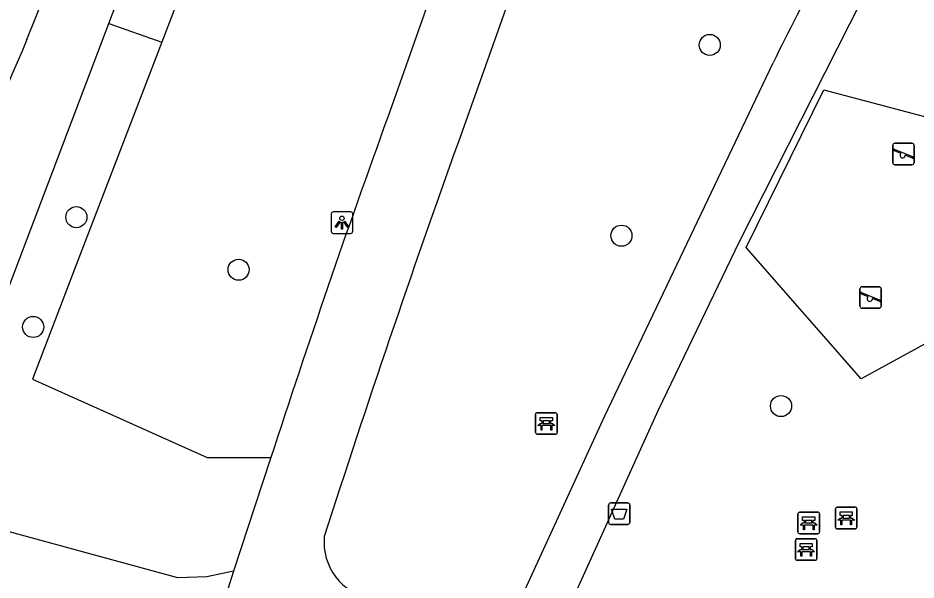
# Model space of a CAD drawing. Extents: x 159040 to 160094, y 381214 to 382518.
# Drawn here: x 159325.43 to 159367.09, y 382037.16 to 382063.23 of the extents above; entities that cross this region are included whole.
import ezdxf

# ---------------------------------------------------------------- set-up
doc = ezdxf.new("R2010")
doc.units = 0
for name, color, linetype in [('IMGEO_Afvalbak', 7, 'Continuous'), ('IMGEO_Bank', 7, 'Continuous'), ('IMGEO_Boom', 7, 'Continuous'), ('IMGEO_Fietspad_gesloten', 7, 'Continuous'), ('IMGEO_Fietspad_open', 7, 'Continuous'), ('IMGEO_Groenvoorziening', 7, 'Continuous'), ('IMGEO_Lichtpunt', 7, 'Continuous'), ('IMGEO_Speelvoorziening', 7, 'Continuous'), ('IMGEO_Voetpad_gesloten', 7, 'Continuous'), ('IMGEO_Waterloop', 7, 'Continuous')]:
    doc.layers.add(name, color=color, linetype=linetype)

msp = doc.modelspace()

# ---------------------------------------------------------------- linework, layer by layer
at = {"layer": 'IMGEO_Afvalbak'}
for p, q in [((159352.827, 382039.841), (159352.827, 382040.641)), ((159352.827, 382040.641), (159352.827, 382039.841)), ((159352.927, 382040.741), (159353.717, 382040.741)), ((159353.717, 382040.741), (159352.927, 382040.741)), ((159353.817, 382040.641), (159353.817, 382039.841)), ((159353.817, 382039.841), (159353.817, 382040.641)), ((159353.717, 382039.741), (159352.927, 382039.741)), ((159352.927, 382039.741), (159353.717, 382039.741))]:
    msp.add_line(p, q, dxfattribs=at)
msp.add_lwpolyline([(159352.97, 382040.455), (159353.674, 382040.455), (159353.525, 382039.985), (159353.119, 382039.985), (159352.97, 382040.455)], dxfattribs=at)
for centre, start, end in [((159352.927, 382040.641), 90, 180), ((159352.927, 382040.641), 90, 180), ((159353.717, 382040.641), 0, 90), ((159353.717, 382040.641), 360, 90), ((159352.927, 382039.841), 180, 270), ((159352.927, 382039.841), 180, 270), ((159353.717, 382039.841), 270, 0), ((159353.717, 382039.841), 270, 0)]:
    msp.add_arc(centre, 0.1, start, end, dxfattribs=at)
at = {"layer": 'IMGEO_Bank'}
for p, q in [((159349.442, 382044), (159349.442, 382044.841)), ((159349.442, 382044.841), (159349.442, 382044)), ((159349.517, 382044.925), (159350.358, 382044.925)), ((159350.358, 382044.925), (159349.517, 382044.925)), ((159350.442, 382044.85), (159350.442, 382044.009)), ((159350.442, 382044.009), (159350.442, 382044.85)), ((159350.139, 382044.323), (159349.746, 382044.323)), ((159349.751, 382044.431), (159349.751, 382044.537)), ((159349.795, 382044.537), (159349.795, 382044.431)), ((159350.083, 382044.543), (159349.801, 382044.543)), ((159349.801, 382044.425), (159350.083, 382044.425)), ((159350.089, 382044.431), (159350.089, 382044.537)), ((159350.133, 382044.537), (159350.133, 382044.431)), ((159350.367, 382043.925), (159349.526, 382043.925)), ((159349.526, 382043.925), (159350.367, 382043.925)), ((159363.428, 382040.54), (159364.269, 382040.54)), ((159364.269, 382040.54), (159363.428, 382040.54)), ((159361.615, 382039.385), (159361.615, 382040.226)), ((159361.615, 382040.226), (159361.615, 382039.385)), ((159361.69, 382040.31), (159362.531, 382040.31)), ((159362.531, 382040.31), (159361.69, 382040.31)), ((159362.615, 382040.235), (159362.615, 382039.394)), ((159362.615, 382039.394), (159362.615, 382040.235)), ((159363.353, 382039.615), (159363.353, 382040.456)), ((159363.353, 382040.456), (159363.353, 382039.615)), ((159363.662, 382040.046), (159363.662, 382040.152)), ((159363.706, 382040.152), (159363.706, 382040.046)), ((159363.994, 382040.158), (159363.712, 382040.158)), ((159364, 382040.046), (159364, 382040.152)), ((159364.044, 382040.152), (159364.044, 382040.046)), ((159364.353, 382040.465), (159364.353, 382039.624)), ((159364.353, 382039.624), (159364.353, 382040.465)), ((159362.312, 382039.708), (159361.919, 382039.708)), ((159361.924, 382039.816), (159361.924, 382039.922)), ((159361.968, 382039.922), (159361.968, 382039.816)), ((159362.256, 382039.928), (159361.974, 382039.928)), ((159361.974, 382039.81), (159362.256, 382039.81)), ((159362.262, 382039.816), (159362.262, 382039.922)), ((159362.306, 382039.922), (159362.306, 382039.816)), ((159364.05, 382039.938), (159363.657, 382039.938)), ((159363.712, 382040.04), (159363.994, 382040.04)), ((159362.54, 382039.31), (159361.699, 382039.31)), ((159361.699, 382039.31), (159362.54, 382039.31)), ((159364.278, 382039.54), (159363.437, 382039.54)), ((159363.437, 382039.54), (159364.278, 382039.54)), ((159361.494, 382038.154), (159361.494, 382038.995)), ((159361.494, 382038.995), (159361.494, 382038.154)), ((159361.569, 382039.079), (159362.41, 382039.079)), ((159362.41, 382039.079), (159361.569, 382039.079)), ((159362.494, 382039.004), (159362.494, 382038.163)), ((159362.494, 382038.163), (159362.494, 382039.004)), ((159362.191, 382038.477), (159361.798, 382038.477)), ((159361.803, 382038.585), (159361.803, 382038.691)), ((159361.847, 382038.691), (159361.847, 382038.585)), ((159362.135, 382038.697), (159361.853, 382038.697)), ((159361.853, 382038.579), (159362.135, 382038.579)), ((159362.141, 382038.585), (159362.141, 382038.691)), ((159362.185, 382038.691), (159362.185, 382038.585)), ((159362.419, 382038.079), (159361.578, 382038.079)), ((159361.578, 382038.079), (159362.419, 382038.079))]:
    msp.add_line(p, q, dxfattribs=at)
for points in [[(159349.745, 382044.543), (159349.659, 382044.543), (159349.659, 382044.704), (159350.222, 382044.704), (159350.222, 382044.543), (159350.139, 382044.543)], [(159349.689, 382044.323), (159349.547, 382044.323), (159349.659, 382044.425), (159349.745, 382044.425)], [(159349.739, 382044.316), (159349.739, 382044.109), (159349.696, 382044.109), (159349.696, 382044.316)], [(159350.139, 382044.425), (159350.222, 382044.425), (159350.334, 382044.323), (159350.195, 382044.323)], [(159350.189, 382044.316), (159350.189, 382044.109), (159350.145, 382044.109), (159350.145, 382044.316)], [(159363.656, 382040.158), (159363.57, 382040.158), (159363.57, 382040.319), (159364.133, 382040.319), (159364.133, 382040.158), (159364.05, 382040.158)], [(159361.862, 382039.708), (159361.72, 382039.708), (159361.832, 382039.81), (159361.918, 382039.81)], [(159361.918, 382039.928), (159361.832, 382039.928), (159361.832, 382040.089), (159362.395, 382040.089), (159362.395, 382039.928), (159362.312, 382039.928)], [(159361.912, 382039.701), (159361.912, 382039.494), (159361.869, 382039.494), (159361.869, 382039.701)], [(159362.312, 382039.81), (159362.395, 382039.81), (159362.507, 382039.708), (159362.368, 382039.708)], [(159362.362, 382039.701), (159362.362, 382039.494), (159362.318, 382039.494), (159362.318, 382039.701)], [(159363.6, 382039.938), (159363.458, 382039.938), (159363.57, 382040.04), (159363.656, 382040.04)], [(159363.65, 382039.931), (159363.65, 382039.724), (159363.607, 382039.724), (159363.607, 382039.931)], [(159364.05, 382040.04), (159364.133, 382040.04), (159364.245, 382039.938), (159364.106, 382039.938)], [(159364.1, 382039.931), (159364.1, 382039.724), (159364.056, 382039.724), (159364.056, 382039.931)], [(159361.797, 382038.697), (159361.711, 382038.697), (159361.711, 382038.858), (159362.274, 382038.858), (159362.274, 382038.697), (159362.191, 382038.697)], [(159361.741, 382038.477), (159361.599, 382038.477), (159361.711, 382038.579), (159361.797, 382038.579)], [(159361.791, 382038.47), (159361.791, 382038.263), (159361.748, 382038.263), (159361.748, 382038.47)], [(159362.191, 382038.579), (159362.274, 382038.579), (159362.386, 382038.477), (159362.247, 382038.477)], [(159362.241, 382038.47), (159362.241, 382038.263), (159362.197, 382038.263), (159362.197, 382038.47)]]:
    msp.add_lwpolyline(points, dxfattribs=at)
for centre, radius, start, end in [((159349.52, 382044.847), 0.0779, 92.4484, 184.2845), ((159349.52, 382044.847), 0.0779, 92.4484, 184.2845), ((159350.364, 382044.847), 0.0779, 2.4484, 94.2845), ((159350.364, 382044.847), 0.0779, 2.4484, 94.2845), ((159349.689, 382044.316), 0.00671, 2.8957, 87.1043), ((159349.746, 382044.316), 0.00671, 92.8957, 177.1043), ((159349.744, 382044.536), 0.00671, 2.8957, 87.1043), ((159349.744, 382044.432), 0.00671, 272.8957, 357.1043), ((159349.801, 382044.536), 0.00671, 92.8957, 177.1043), ((159349.801, 382044.432), 0.00671, 182.8957, 267.1043), ((159350.083, 382044.536), 0.00671, 2.8957, 87.1043), ((159350.083, 382044.432), 0.00671, 272.8957, 357.1043), ((159350.14, 382044.536), 0.00671, 92.8957, 177.1043), ((159350.14, 382044.432), 0.00671, 182.8957, 267.1043), ((159350.138, 382044.316), 0.00671, 2.8957, 87.1043), ((159350.195, 382044.316), 0.00671, 92.8957, 177.1043), ((159349.52, 382044.003), 0.0779, 182.4484, 274.2845), ((159349.52, 382044.003), 0.0779, 182.4484, 274.2845), ((159350.364, 382044.003), 0.0779, 272.4484, 4.2845), ((159350.364, 382044.003), 0.0779, 272.4484, 4.2845), ((159363.431, 382040.462), 0.0779, 92.4484, 184.2845), ((159363.431, 382040.462), 0.0779, 92.4484, 184.2845), ((159364.275, 382040.462), 0.0779, 2.4484, 94.2845), ((159364.275, 382040.462), 0.0779, 2.4484, 94.2845), ((159361.693, 382040.232), 0.0779, 92.4484, 184.2845), ((159361.693, 382040.232), 0.0779, 92.4484, 184.2845), ((159362.537, 382040.232), 0.0779, 2.4484, 94.2845), ((159362.537, 382040.232), 0.0779, 2.4484, 94.2845), ((159363.655, 382040.151), 0.00671, 2.8957, 87.1043), ((159363.712, 382040.151), 0.00671, 92.8957, 177.1043), ((159363.994, 382040.151), 0.00671, 2.8957, 87.1043), ((159364.051, 382040.151), 0.00671, 92.8957, 177.1043), ((159361.862, 382039.701), 0.00671, 2.8957, 87.1043), ((159361.919, 382039.701), 0.00671, 92.8957, 177.1043), ((159361.917, 382039.921), 0.00671, 2.8957, 87.1043), ((159361.917, 382039.817), 0.00671, 272.8957, 357.1043), ((159361.974, 382039.921), 0.00671, 92.8957, 177.1043), ((159361.974, 382039.817), 0.00671, 182.8957, 267.1043), ((159362.256, 382039.921), 0.00671, 2.8957, 87.1043), ((159362.256, 382039.817), 0.00671, 272.8957, 357.1043), ((159362.313, 382039.921), 0.00671, 92.8957, 177.1043), ((159362.313, 382039.817), 0.00671, 182.8957, 267.1043), ((159362.311, 382039.701), 0.00671, 2.8957, 87.1043), ((159362.368, 382039.701), 0.00671, 92.8957, 177.1043), ((159363.6, 382039.931), 0.00671, 2.8957, 87.1043), ((159363.657, 382039.931), 0.00671, 92.8957, 177.1043), ((159363.655, 382040.047), 0.00671, 272.8957, 357.1043), ((159363.712, 382040.047), 0.00671, 182.8957, 267.1043), ((159363.994, 382040.047), 0.00671, 272.8957, 357.1043), ((159364.051, 382040.047), 0.00671, 182.8957, 267.1043), ((159364.049, 382039.931), 0.00671, 2.8957, 87.1043), ((159364.106, 382039.931), 0.00671, 92.8957, 177.1043), ((159361.693, 382039.388), 0.0779, 182.4484, 274.2845), ((159361.693, 382039.388), 0.0779, 182.4484, 274.2845), ((159362.537, 382039.388), 0.0779, 272.4484, 4.2845), ((159362.537, 382039.388), 0.0779, 272.4484, 4.2845), ((159363.431, 382039.618), 0.0779, 182.4484, 274.2845), ((159363.431, 382039.618), 0.0779, 182.4484, 274.2845), ((159364.275, 382039.618), 0.0779, 272.4484, 4.2845), ((159364.275, 382039.618), 0.0779, 272.4484, 4.2845), ((159361.572, 382039.001), 0.0779, 92.4484, 184.2845), ((159361.572, 382039.001), 0.0779, 92.4484, 184.2845), ((159362.416, 382039.001), 0.0779, 2.4484, 94.2845), ((159362.416, 382039.001), 0.0779, 2.4484, 94.2845), ((159361.741, 382038.47), 0.00671, 2.8957, 87.1043), ((159361.798, 382038.47), 0.00671, 92.8957, 177.1043), ((159361.796, 382038.69), 0.00671, 2.8957, 87.1043), ((159361.796, 382038.586), 0.00671, 272.8957, 357.1043), ((159361.853, 382038.69), 0.00671, 92.8957, 177.1043), ((159361.853, 382038.586), 0.00671, 182.8957, 267.1043), ((159362.135, 382038.69), 0.00671, 2.8957, 87.1043), ((159362.135, 382038.586), 0.00671, 272.8957, 357.1043), ((159362.192, 382038.69), 0.00671, 92.8957, 177.1043), ((159362.192, 382038.586), 0.00671, 182.8957, 267.1043), ((159362.19, 382038.47), 0.00671, 2.8957, 87.1043), ((159362.247, 382038.47), 0.00671, 92.8957, 177.1043), ((159361.572, 382038.157), 0.0779, 182.4484, 274.2845), ((159361.572, 382038.157), 0.0779, 182.4484, 274.2845), ((159362.416, 382038.157), 0.0779, 272.4484, 4.2845), ((159362.416, 382038.157), 0.0779, 272.4484, 4.2845)]:
    msp.add_arc(centre, radius, start, end, dxfattribs=at)
at = {"layer": 'IMGEO_Boom'}
for centre in [(159357.523, 382061.98), (159328.14, 382053.991), (159353.426, 382053.133), (159335.665, 382051.553), (159326.135, 382048.899), (159360.829, 382045.231)]:
    msp.add_circle(centre, 0.489, dxfattribs=at)
at = {"layer": 'IMGEO_Fietspad_gesloten'}
for points in [[(159356.551, 382097.029), (159352.448, 382086.221), (159349.12, 382077.066), (159345.78, 382067.668), (159342.586, 382058.634)], [(159352.592, 382076.461), (159349.122, 382066.687), (159345.86, 382057.478)], [(159337.165, 382042.844), (159336.421, 382040.586), (159335.437, 382037.576)], [(159335.437, 382037.576), (159335.164, 382036.74), (159341.843, 382036.195), (159341.851, 382036.295)]]:
    msp.add_lwpolyline(points, dxfattribs=at)
for centre, radius, start, end in [((159814.511, 381887.788), 501.898, 160.09874, 162.00466), ((159869.302, 381869.387), 556.21, 160.23484, 162.22593), ((159342.283, 382038.915), 2.655, 174.304, 260.6408)]:
    msp.add_arc(centre, radius, start, end, dxfattribs=at)
at = {"layer": 'IMGEO_Fietspad_open'}
msp.add_lwpolyline([(159335.437, 382037.576), (159334.193, 382037.313), (159332.845, 382037.263), (159323.54, 382039.8), (159319.972, 382040.773)], dxfattribs=at)
at = {"layer": 'IMGEO_Groenvoorziening'}
for points in [[(159329.64, 382062.981), (159336.5, 382081.036), (159338.599, 382083.068), (159340.207, 382084.766), (159341.09, 382085.551)], [(159341.09, 382085.551), (159332.099, 382062.112)], [(159319.972, 382040.773), (159320.84, 382042.973), (159321.7, 382042.649), (159324.095, 382048.386), (159329.64, 382062.981)], [(159329.64, 382062.981), (159332.099, 382062.112)], [(159332.099, 382062.112), (159328.091, 382051.663), (159326.102, 382046.477), (159334.212, 382042.841), (159337.165, 382042.844)], [(159364.54, 382046.497), (159359.204, 382052.587), (159362.812, 382059.903), (159373.611, 382057.03), (159372.419, 382052.49), (159371.633, 382052.616), (159371.189, 382050.75), (159370.157, 382050.934), (159369.802, 382049.37), (159364.54, 382046.497)]]:
    msp.add_lwpolyline(points, dxfattribs=at)
at = {"layer": 'IMGEO_Lichtpunt'}
for p, q in [((159339.962, 382054.143), (159339.962, 382053.336)), ((159339.962, 382054.143), (159339.962, 382053.336)), ((159340.864, 382054.238), (159340.056, 382054.238)), ((159340.864, 382054.238), (159340.056, 382054.238)), ((159340.958, 382053.336), (159340.958, 382054.143)), ((159340.958, 382053.336), (159340.958, 382054.143)), ((159340.056, 382053.242), (159340.864, 382053.242)), ((159340.056, 382053.242), (159340.864, 382053.242))]:
    msp.add_line(p, q, dxfattribs=at)
for points in [[(159340.336, 382053.807), (159340.375, 382053.779), (159340.187, 382053.517), (159340.149, 382053.544), (159340.336, 382053.807)], [(159340.438, 382053.759), (159340.485, 382053.759), (159340.485, 382053.437), (159340.438, 382053.437), (159340.438, 382053.759)], [(159340.548, 382053.779), (159340.586, 382053.806), (159340.773, 382053.544), (159340.734, 382053.516), (159340.548, 382053.779)]]:
    msp.add_lwpolyline(points, dxfattribs=at)
msp.add_circle((159340.461, 382053.941), 0.0994, dxfattribs=at)
for centre, start, end in [((159340.056, 382054.143), 90, 180), ((159340.056, 382054.143), 90, 180), ((159340.864, 382054.143), 0, 90), ((159340.864, 382054.143), 0, 90), ((159340.056, 382053.336), 180, 270), ((159340.056, 382053.336), 180, 270), ((159340.864, 382053.336), 270, 0), ((159340.864, 382053.336), 270, 360)]:
    msp.add_arc(centre, 0.0946, start, end, dxfattribs=at)
at = {"layer": 'IMGEO_Speelvoorziening'}
for p, q in [((159366.011, 382056.523), (159366.011, 382057.323)), ((159366.011, 382057.323), (159366.011, 382056.523)), ((159366.111, 382057.423), (159366.901, 382057.423)), ((159366.901, 382057.423), (159366.111, 382057.423)), ((159367.001, 382057.323), (159367.001, 382056.523)), ((159367.001, 382056.523), (159367.001, 382057.323)), ((159366.394, 382056.951), (159366.055, 382057.088)), ((159366.08, 382057.148), (159366.956, 382056.795)), ((159366.932, 382056.735), (159366.592, 382056.872)), ((159366.901, 382056.423), (159366.111, 382056.423)), ((159366.111, 382056.423), (159366.901, 382056.423)), ((159364.487, 382049.866), (159364.487, 382050.666)), ((159364.487, 382050.666), (159364.487, 382049.866)), ((159364.587, 382050.766), (159365.377, 382050.766)), ((159365.377, 382050.766), (159364.587, 382050.766)), ((159365.477, 382050.666), (159365.477, 382049.866)), ((159365.477, 382049.866), (159365.477, 382050.666)), ((159364.87, 382050.294), (159364.531, 382050.431)), ((159364.556, 382050.491), (159365.432, 382050.138)), ((159365.408, 382050.078), (159365.068, 382050.215)), ((159365.377, 382049.766), (159364.587, 382049.766)), ((159364.587, 382049.766), (159365.377, 382049.766))]:
    msp.add_line(p, q, dxfattribs=at)
for centre, radius, start, end in [((159366.111, 382057.323), 0.1, 90, 180), ((159366.111, 382057.323), 0.1, 90, 180), ((159366.901, 382057.323), 0.1, 0, 90), ((159366.901, 382057.323), 0.1, 360, 90), ((159366.068, 382057.118), 0.0327, 68.078, 248.078), ((159366.473, 382056.861), 0.12, 130.9928, 5.1632), ((159366.944, 382056.765), 0.0327, 248.078, 68.078), ((159366.111, 382056.523), 0.1, 180, 270), ((159366.111, 382056.523), 0.1, 180, 270), ((159366.901, 382056.523), 0.1, 270, 0), ((159366.901, 382056.523), 0.1, 270, 0), ((159364.587, 382050.666), 0.1, 90, 180), ((159364.587, 382050.666), 0.1, 90, 180), ((159365.377, 382050.666), 0.1, 0, 90), ((159365.377, 382050.666), 0.1, 360, 90), ((159364.544, 382050.461), 0.0327, 68.078, 248.078), ((159364.949, 382050.204), 0.12, 130.9928, 5.1632), ((159365.42, 382050.108), 0.0327, 248.078, 68.078), ((159364.587, 382049.866), 0.1, 180, 270), ((159364.587, 382049.866), 0.1, 180, 270), ((159365.377, 382049.866), 0.1, 270, 0), ((159365.377, 382049.866), 0.1, 270, 0)]:
    msp.add_arc(centre, radius, start, end, dxfattribs=at)
at = {"layer": 'IMGEO_Voetpad_gesloten'}
for points in [[(159350.848, 382035.561), (159355.147, 382045.057), (159358.908, 382052.86), (159366.299, 382067.464)], [(159348.517, 382035.751), (159352.657, 382044.782), (159360.459, 382061.154)]]:
    msp.add_lwpolyline(points, dxfattribs=at)
msp.add_arc((159829.675, 381824.827), 525.371, 152.19964, 153.26731, dxfattribs=at)
at = {"layer": 'IMGEO_Waterloop'}
msp.add_lwpolyline([(159325.847, 382062.227), (159333.817, 382082.041)], dxfattribs=at)
msp.add_arc((159608.92, 381940.465), 308.15, 156.72546, 160.1501, dxfattribs=at)

doc.saveas('drawing.dxf')
